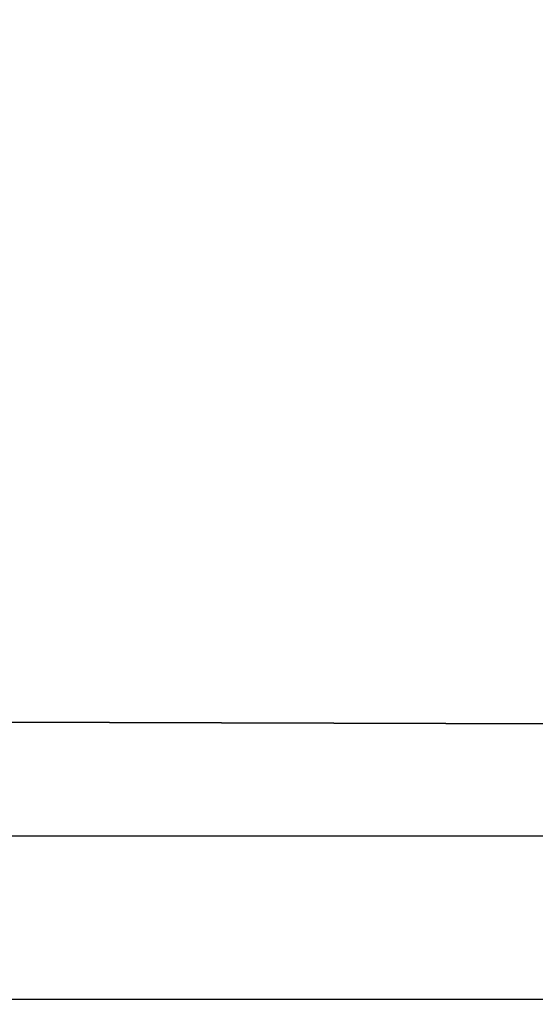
# Model space of a CAD drawing. Header units: millimetres. Extents: x -184 to 165, y -135 to 242.
# Tile 342 of 656: x -39.994 to -39.772, y -94.419 to -93.993. Entities that reach past the tile are written whole.
import ezdxf

# ---------------------------------------------------------------- set-up
doc = ezdxf.new("R2010")
doc.units = ezdxf.units.MM
doc.header["$LTSCALE"] = 41.718519
doc.layers.add('384', color=7, linetype='CONTINUOUS')
doc.layers.add('386', color=7, linetype='CONTINUOUS')

msp = doc.modelspace()

# ---------------------------------------------------------------- linework, layer by layer
at = {"layer": '384', "linetype": 'CONTINUOUS'}
for points in [[(-25.96387, -93.89965, 60), (-26.22999, -94.33789, 60), (-171.5322, -93.90617, 60), (-25.96387, -93.89965, 60)], [(-26.22999, -94.33789, 60), (-171.21679, -94.42482, 60), (-171.5322, -93.90617, 60), (-26.22999, -94.33789, 60)], [(-26.22999, -94.33789, 60), (-26.49875, -94.7745, 60), (-171.21679, -94.42482, 60), (-26.22999, -94.33789, 60)]]:
    msp.add_3dface(points, dxfattribs=at)
at = {"layer": '386', "linetype": 'CONTINUOUS'}
for points in [[(-171.53613, -93.89965, 63), (-171.27001, -94.33789, 63), (-25.9678, -93.90617, 63), (-171.53613, -93.89965, 63)], [(-171.27001, -94.33789, 63), (-26.28321, -94.42482, 63), (-25.9678, -93.90617, 63), (-171.27001, -94.33789, 63)], [(-171.27001, -94.33789, 63), (-171.00125, -94.7745, 63), (-26.28321, -94.42482, 63), (-171.27001, -94.33789, 63)]]:
    msp.add_3dface(points, dxfattribs=at)

doc.saveas('drawing.dxf')
